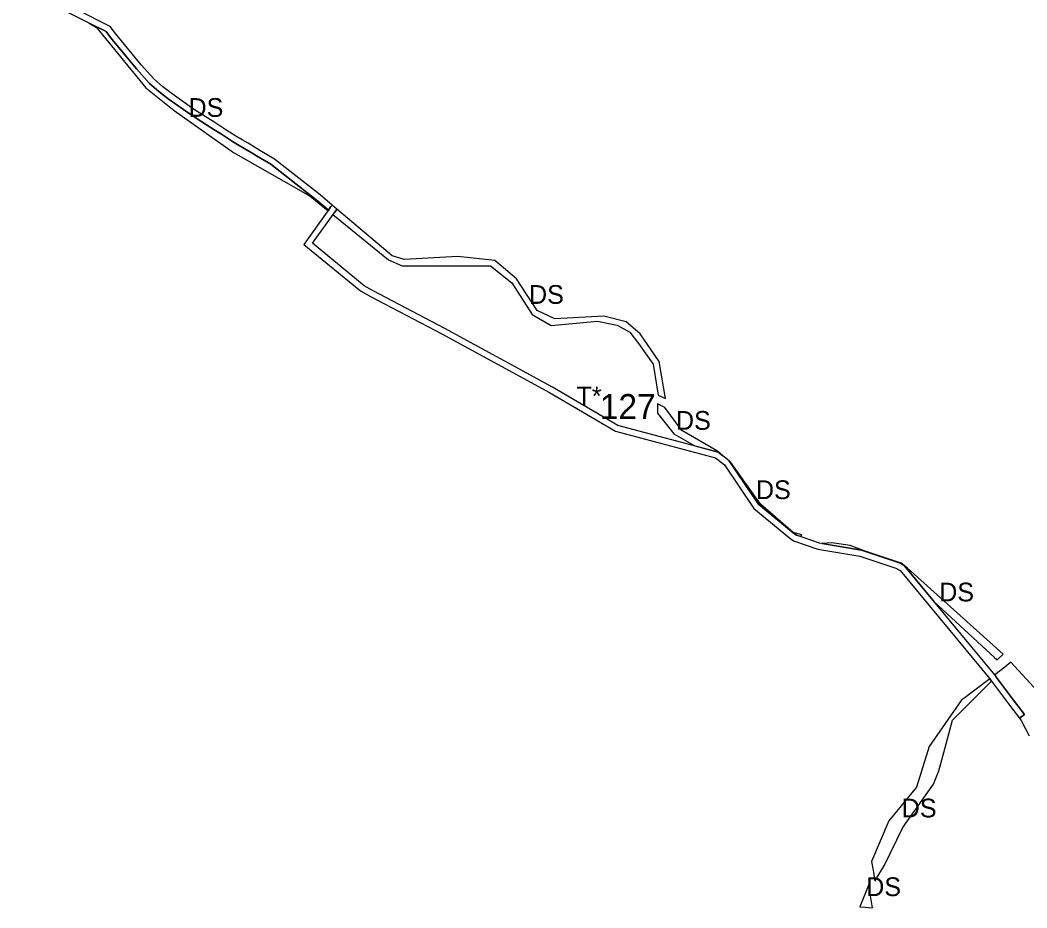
# Model space of a CAD drawing. Extents: x -477304 to -465641, y -1159113 to -1149285.
# Drawn here: x -469497.1 to -469014, y -1154220.4 to -1153794.4 of the extents above; entities that cross this region are included whole.
import ezdxf

# ---------------------------------------------------------------- set-up
doc = ezdxf.new("R2010")
doc.units = 0
for name, color, linetype in [('35', 7, 'Continuous'), ('4', 7, 'Continuous'), ('60', 7, 'Continuous')]:
    doc.layers.add(name, color=color, linetype=linetype)

msp = doc.modelspace()

# ---------------------------------------------------------------- linework, layer by layer
at = {"layer": '35'}
for p, q in [((-469455.84, -1153799.88), (-469463.88, -1153795.83)), ((-469463.88, -1153795.83), (-469460.37, -1153798.04)), ((-469453.65, -1153802.74), (-469455.84, -1153799.88)), ((-469405.32, -1153846.15), (-469409.84, -1153843.26)), ((-469357.84, -1153878.94), (-469349.33, -1153885.87)), ((-469349.32, -1153885.43), (-469354.94, -1153880.65)), ((-469349.33, -1153885.87), (-469349.12, -1153885.59)), ((-469349.12, -1153885.59), (-469349.32, -1153885.43)), ((-469345.65, -1153885.89), (-469347, -1153887.77)), ((-469347, -1153887.77), (-469320.36, -1153909.47)), ((-469345.08, -1153885.09), (-469345.65, -1153885.89)), ((-469318.61, -1153907.57), (-469345.08, -1153885.09)), ((-469269.22, -1153909.8), (-469286.98, -1153907.9)), ((-469271.43, -1153912.27), (-469261.19, -1153920.45)), ((-469261.19, -1153920.45), (-469251.38, -1153935.74)), ((-469251.38, -1153935.74), (-469242.32, -1153941.03)), ((-469240.56, -1153937.72), (-469248.95, -1153933.76)), ((-469217.01, -1153936.4), (-469240.56, -1153937.72)), ((-469204.43, -1153944.09), (-469200.41, -1153949.6)), ((-469190.97, -1153974.37), (-469187.39, -1153976.06)), ((-469187.64, -1153980.25), (-469191.21, -1153978.55)), ((-469179.59, -1153991.32), (-469187.64, -1153980.25)), ((-469162.47, -1154001.21), (-469179.59, -1153991.32)), ((-469159.86, -1154003.44), (-469162.47, -1154001.21)), ((-469122.41, -1154042.27), (-469121.9, -1154041.4)), ((-469107.56, -1154045.24), (-469112.2, -1154045.6)), ((-469098.75, -1154046.59), (-469107.56, -1154045.24)), ((-469091.98, -1154049.12), (-469098.75, -1154046.59)), ((-469074.23, -1154054.98), (-469091.98, -1154049.12)), ((-469058.42, -1154073.58), (-469029.45, -1154100.27)), ((-469029.45, -1154100.27), (-469028.21, -1154101.45)), ((-469028.21, -1154101.45), (-469025.35, -1154098.59)), ((-469031.78, -1154110.48), (-469045.49, -1154120.87)), ((-469030.91, -1154111.64), (-469031.78, -1154110.48)), ((-469031.72, -1154112.41), (-469030.91, -1154111.64)), ((-469045.49, -1154120.87), (-469060.91, -1154143.01)), ((-469015.09, -1154127.54), (-469017.46, -1154129.38)), ((-469017.46, -1154129.38), (-469016.63, -1154130.42)), ((-469016.63, -1154130.42), (-469012.86, -1154137.85)), ((-469056.15, -1154154.68), (-469053.77, -1154145.83)), ((-469080.14, -1154178.55), (-469088.46, -1154198.16)), ((-469088.46, -1154198.16), (-469087.57, -1154203.31)), ((-469089.88, -1154209.09), (-469094.17, -1154219.84)), ((-469089.12, -1154213.59), (-469089.88, -1154209.09)), ((-469087.98, -1154220.38), (-469089.12, -1154213.59)), ((-469094.17, -1154219.84), (-469091.54, -1154220.07)), ((-469091.54, -1154220.07), (-469087.98, -1154220.38))]:
    msp.add_line(p, q, dxfattribs=at)
for points in [[(-469460.37, -1153798.04), (-469436.77, -1153826.88), (-469423.18, -1153837.83)], [(-469409.84, -1153843.26), (-469415.03, -1153839.95), (-469425.96, -1153832.22), (-469430.55, -1153828.69), (-469435.01, -1153824.78), (-469441.21, -1153817.88), (-469453.65, -1153802.74)], [(-469423.18, -1153837.83), (-469394.73, -1153857.94), (-469357.84, -1153878.94)], [(-469389.2, -1153856.12), (-469391.96, -1153854.51), (-469395.09, -1153852.68), (-469400.02, -1153849.53), (-469405.32, -1153846.15)], [(-469354.94, -1153880.65), (-469376.77, -1153863.61), (-469383.57, -1153859.47), (-469386.16, -1153857.9), (-469389.2, -1153856.12)], [(-469286.98, -1153907.9), (-469312.75, -1153909.3), (-469318.61, -1153907.57)], [(-469320.36, -1153909.47), (-469313.78, -1153912.27), (-469271.43, -1153912.27)], [(-469248.95, -1153933.76), (-469258.88, -1153918.51), (-469269.22, -1153909.8)], [(-469187.39, -1153976.06), (-469190.47, -1153958.22), (-469199.46, -1153945.02), (-469206.23, -1153939.21), (-469217.01, -1153936.4)], [(-469242.32, -1153941.03), (-469220, -1153938.84), (-469210.59, -1153940.86), (-469204.43, -1153944.09)], [(-469200.41, -1153949.6), (-469193.31, -1153959.54), (-469190.97, -1153974.37)], [(-469191.21, -1153978.55), (-469191.28, -1153983.02), (-469183.36, -1153992.91), (-469173.35, -1153998.7)], [(-469173.35, -1153998.7), (-469162.06, -1154001.69), (-469159.86, -1154003.44)], [(-469121.9, -1154041.4), (-469126.16, -1154040.21), (-469141.86, -1154026.76), (-469156.04, -1154006.71), (-469156.59, -1154006.24)], [(-469156.59, -1154006.24), (-469142.7, -1154026.66), (-469126.06, -1154040.48), (-469124.58, -1154041.5), (-469122.41, -1154042.27)], [(-469112.2, -1154045.6), (-469093.32, -1154048.72), (-469075.58, -1154054.66), (-469072.87, -1154056.12), (-469058.42, -1154073.58)], [(-469025.35, -1154098.59), (-469071.23, -1154057.39), (-469074.23, -1154054.98)], [(-468998.55, -1154135.63), (-468999.45, -1154133.66), (-469006.89, -1154118.5), (-469021.65, -1154102.53), (-469024.59, -1154104.89), (-469029.41, -1154108.64)], [(-469029.41, -1154108.64), (-469028.51, -1154109.84), (-469020.38, -1154120.72), (-469015.09, -1154127.54)], [(-469053.77, -1154145.83), (-469049.63, -1154130.4), (-469031.72, -1154112.41)], [(-469060.91, -1154143.01), (-469066.98, -1154162.42), (-469080.14, -1154178.55)], [(-469087.57, -1154203.31), (-469086.85, -1154207.51), (-469082.31, -1154199.92), (-469073.46, -1154181.84), (-469058.85, -1154161.05), (-469056.15, -1154154.68)]]:
    msp.add_lwpolyline(points, dxfattribs=at)
at = {"layer": '4'}
for p, q in [((-469497.07, -1153779.12), (-469455.84, -1153799.88)), ((-469455.84, -1153799.88), (-469453.65, -1153802.74)), ((-469409.84, -1153843.26), (-469405.32, -1153846.15)), ((-469390.45, -1153851.92), (-469393.52, -1153850.12)), ((-469354.94, -1153880.65), (-469349.32, -1153885.43)), ((-469349.12, -1153885.59), (-469347.9, -1153883.88)), ((-469347.9, -1153883.88), (-469349.12, -1153885.59)), ((-469347.9, -1153883.88), (-469347.37, -1153883.14)), ((-469347.37, -1153883.14), (-469347.9, -1153883.88)), ((-469345.08, -1153885.09), (-469347.37, -1153883.14)), ((-469349.12, -1153885.59), (-469349.66, -1153886.34)), ((-469349.32, -1153885.43), (-469349.12, -1153885.59)), ((-469345.65, -1153885.89), (-469345.08, -1153885.09)), ((-469017.46, -1154129.38), (-469015.09, -1154127.54))]:
    msp.add_line(p, q, dxfattribs=at)
for points in [[(-469424.18, -1153829.8), (-469428.65, -1153826.37), (-469432.9, -1153822.64), (-469438.93, -1153815.92), (-469451.3, -1153800.88), (-469453.87, -1153797.51), (-469469.36, -1153789.71)], [(-469453.65, -1153802.74), (-469441.21, -1153817.88), (-469435.01, -1153824.78), (-469430.55, -1153828.69), (-469425.96, -1153832.22), (-469415.03, -1153839.95), (-469409.84, -1153843.26)], [(-469408.23, -1153840.73), (-469413.36, -1153837.46), (-469424.18, -1153829.8)], [(-469393.52, -1153850.12), (-469398.41, -1153847), (-469403.71, -1153843.62), (-469408.23, -1153840.73)], [(-469405.32, -1153846.15), (-469400.02, -1153849.53), (-469395.09, -1153852.68), (-469391.96, -1153854.51), (-469389.2, -1153856.12)], [(-469375.06, -1153861.14), (-469382.01, -1153856.91), (-469384.62, -1153855.32), (-469387.69, -1153853.53), (-469390.45, -1153851.92)], [(-469389.2, -1153856.12), (-469386.16, -1153857.9), (-469383.57, -1153859.47), (-469376.77, -1153863.61), (-469354.94, -1153880.65)], [(-469347.37, -1153883.14), (-469353.05, -1153878.32), (-469375.06, -1153861.14)], [(-469349.66, -1153886.34), (-469360.87, -1153902.04), (-469333.69, -1153924.36), (-469328.99, -1153926.96), (-469294.64, -1153945.02), (-469243.12, -1153973.17), (-469211.44, -1153991.71)], [(-469210.27, -1153988.91), (-469241.66, -1153970.55), (-469293.22, -1153942.38), (-469327.59, -1153924.31), (-469332.01, -1153921.86), (-469356.79, -1153901.48), (-469345.65, -1153885.89)], [(-469015.09, -1154127.54), (-469020.38, -1154120.72), (-469028.51, -1154109.84), (-469029.42, -1154108.62), (-469072.87, -1154056.12), (-469075.58, -1154054.66), (-469093.32, -1154048.72), (-469113.55, -1154045.37), (-469124.58, -1154041.5), (-469126.06, -1154040.48), (-469142.7, -1154026.66), (-469156.89, -1154005.81), (-469162.06, -1154001.69), (-469210.27, -1153988.91)], [(-469211.44, -1153991.71), (-469163.44, -1154004.43), (-469159.11, -1154007.87), (-469144.94, -1154028.7), (-469127.88, -1154042.87), (-469125.96, -1154044.2), (-469114.3, -1154048.29), (-469094.05, -1154051.64), (-469076.78, -1154057.42), (-469074.81, -1154058.48), (-469031.78, -1154110.48), (-469030.91, -1154111.64), (-469022.77, -1154122.54), (-469017.46, -1154129.38)]]:
    msp.add_lwpolyline(points, dxfattribs=at)

# ---------------------------------------------------------------- texts
at = {"layer": '35'}
for p in [(-469416.26, -1153840.85), (-469252.86, -1153930.57), (-469182.36, -1153991), (-469143.99, -1154024.25), (-469056.04, -1154073.34), (-469074.02, -1154176.99), (-469091.08, -1154214.74)]:
    msp.add_text('DS', height=9, dxfattribs=at).set_placement(p)
at = {"layer": '4'}
msp.add_text('T*', height=9, dxfattribs=at).set_placement((-469230.07, -1153979.28))
at = {"layer": '60'}
msp.add_text('127', height=12, dxfattribs=at).set_placement((-469218.88, -1153985.86))

doc.saveas('drawing.dxf')
